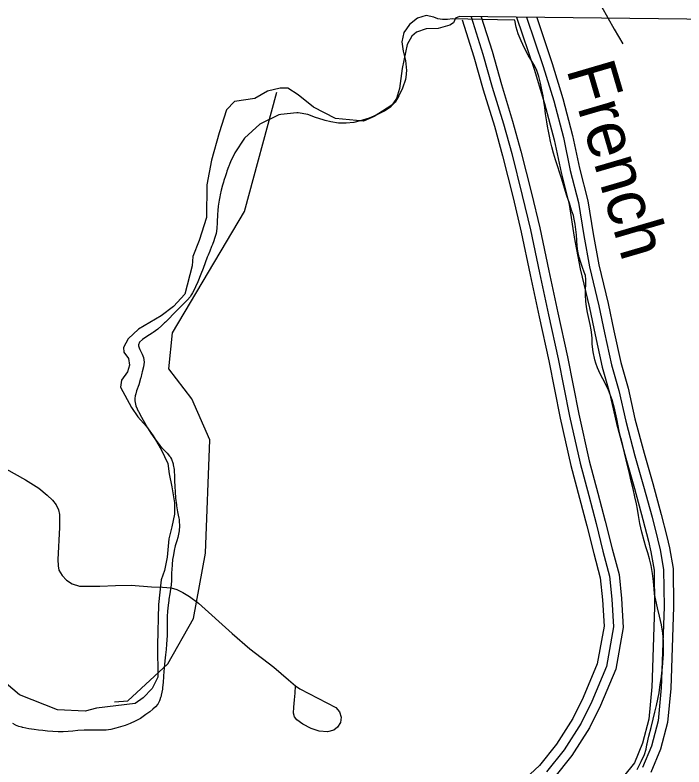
# Model space of a CAD drawing. Extents: x 884530 to 1028605, y 526725 to 653634.
# Drawn here: x 938802 to 941108, y 632950 to 635544 of the extents above; entities that cross this region are included whole.
import ezdxf

# ---------------------------------------------------------------- set-up
doc = ezdxf.new("R2010")
doc.units = 0
for name, color, linetype in [('Exist Boundary Political City Limit New', 7, 'Continuous'), ('Exist Boundary Political CountyLine', 7, 'Continuous'), ('Exist Hydrographic Bay Label', 7, 'Continuous'), ('Exist Hydrographic Buffer Line', 7, 'Continuous'), ('Exist Hydrographic Creek Single Shore', 7, 'Continuous'), ('Exist Hydrographic River Shore Label', 7, 'Continuous'), ('Exist Road Non-System Type 51', 7, 'Continuous'), ('Map Preparation Boundary City Limit Buffer Line', 7, 'Continuous')]:
    doc.layers.add(name, color=color, linetype=linetype)

msp = doc.modelspace()

# ---------------------------------------------------------------- linework, layer by layer
at = {"layer": 'Exist Boundary Political City Limit New'}
for points in [[(940259.8, 635530.6), (940245.9, 635536.8), (940219.3, 635542.9), (940189.2, 635532.8), (940161.6, 635511.6), (940150.9, 635496.1), (940142.4, 635484.1), (940135.7, 635451.6), (940139.9, 635419.4), (940147.7, 635386.7), (940151.6, 635352.9), (940150.1, 635341.9), (940149.7, 635339.1), (940147.4, 635322.1), (940137.3, 635292), (940124.6, 635265.1), (940112.1, 635243.4), (940100, 635230.6), (940098.2, 635228.8), (940097.1, 635227.6), (940075, 635212.9), (940072.5, 635211.7), (940049, 635199.9), (940022.5, 635188.7), (940000, 635181), (939996.2, 635179.7), (939969.8, 635173.6), (939943.3, 635170.6), (939917, 635171.1), (939890.3, 635175.1), (939871.3, 635180.2), (939863.9, 635182.2), (939837.7, 635191.1), (939811.5, 635201), (939777.4, 635206.2), (939773, 635206.9), (939717.9, 635200.9), (939711.5, 635200.2), (939645.8, 635167.8), (939592.6, 635119.6), (939559, 635068.3), (939553.3, 635056.5), (939547.2, 635043.3), (939541.9, 635031.4), (939538.6, 635023.2), (939537.4, 635020.3), (939532.1, 635005.7), (939530.2, 635000.1), (939526.8, 634989.6), (939521.7, 634972.9), (939520, 634967), (939517, 634956.8), (939512.5, 634940.1), (939508.7, 634923.7), (939507.5, 634917.2), (939505.3, 634905.7), (939502.2, 634884.4), (939500.9, 634869.8), (939499.7, 634855.6), (939498.7, 634829.7), (939498.6, 634828.4), (939497.6, 634807.6), (939495.1, 634789.9), (939489.8, 634773.1), (939486.9, 634765.6), (939481.9, 634752.2), (939479.4, 634745.8), (939473, 634729.8), (939467.5, 634716.1), (939464.4, 634708.4), (939457, 634688.9), (939450, 634670.3), (939442, 634649.8), (939431.5, 634624.2), (939423.8, 634606.8), (939422.2, 634603.3), (939413.7, 634586.1), (939409.9, 634579.9), (939405.2, 634572.4), (939396.5, 634561.9), (939388.4, 634553.9), (939382.6, 634547.9), (939365.6, 634531), (939347.8, 634513.2), (939331.4, 634496.3), (939319.9, 634484.2), (939317.5, 634481.9), (939308.2, 634472.8), (939293.9, 634460.6), (939278.1, 634448.9), (939274.4, 634446.2), (939256.3, 634434.7), (939240.9, 634425.2)], [(940994.6, 633645.8), (940989.4, 633668.6), (940983.2, 633689.2), (940976.8, 633709.4), (940970.2, 633730.6), (940962.6, 633760.2), (940955.9, 633790.5), (940950.6, 633818.2), (940947.1, 633839.7), (940943.7, 633858.4), (940938.5, 633882.4), (940932.3, 633909.2), (940925.9, 633936.4), (940919.9, 633962.1), (940914.3, 633986), (940908.8, 634009.6), (940902.8, 634034.4), (940896.5, 634059.7), (940890.2, 634085.1), (940884.7, 634108.2), (940880.7, 634126.7), (940875.8, 634151.4), (940869, 634182.4), (940859.9, 634216.3), (940847.9, 634249.8), (940838.2, 634270), (940828.2, 634288.6), (940818.4, 634306.9), (940809.5, 634326.9), (940804.4, 634343.3), (940800.9, 634354.3), (940794.9, 634382.8), (940791.4, 634408.8), (940791.1, 634418.9), (940790.8, 634428.4), (940790.1, 634441.2), (940787.6, 634457.9), (940783.9, 634476.9), (940779.9, 634496.8), (940775.4, 634518.4), (940771.6, 634537.9), (940769, 634557.1), (940767.9, 634577.5), (940768.4, 634594.8), (940768.4, 634596.4), (940769.2, 634615.1), (940769.4, 634632), (940767.9, 634645.1), (940764.1, 634657.4), (940758.5, 634673.1), (940752.4, 634690.7), (940746.8, 634709.4), (940745.9, 634713.4), (940742.3, 634729.9), (940739.8, 634748.4), (940738.2, 634766.8), (940736.8, 634786.2), (940735, 634804.6), (940732.6, 634823.1), (940729.7, 634839.8), (940726.4, 634852.9), (940720.4, 634871.5), (940712.9, 634894.6), (940704.5, 634920.4), (940696, 634946.9), (940689.8, 634966.4), (940684.1, 634984.5), (940678.6, 635002.2), (940672.8, 635020.8), (940665.4, 635044.2), (940658.2, 635068.1), (940651.9, 635089.9), (940647.6, 635107.5), (940644, 635126.2), (940639.8, 635149.7), (940639, 635153.9), (940635.2, 635176), (940630.9, 635203.4), (940627.6, 635225.4), (940624.8, 635245.6), (940621.8, 635265.2), (940618.1, 635285.8), (940613.2, 635308.8), (940607.3, 635331.7), (940600.6, 635352.2), (940593.3, 635368.1), (940583.2, 635385.1), (940571.1, 635405.9), (940558.3, 635429.6), (940546.1, 635454.9), (940536.4, 635479.2), (940529.6, 635502.1), (940524.3, 635526.1), (940465.2, 635527.5), (940362.2, 635529.9), (940310.3, 635531.2), (940292.6, 635529.1), (940291.2, 635529.1), (940275.6, 635528.5), (940259.8, 635530.6)], [(939240.9, 634425.2), (939230.4, 634416.2), (939226.9, 634406), (939227.6, 634403), (939229.2, 634396.5), (939232, 634390.1), (939234, 634385.6), (939239.6, 634374.1), (939244.2, 634362.6), (939246.8, 634346.4), (939244.9, 634330.6), (939240.2, 634313.1), (939239.1, 634308.9), (939234.8, 634292.5), (939234.3, 634290.8), (939227.9, 634268.5), (939220.6, 634248.2), (939217.6, 634237.9), (939215.4, 634230.4), (939214.8, 634221.2), (939214.2, 634213.6), (939218.6, 634195.6), (939222.6, 634186.1), (939226.5, 634177.1), (939226.9, 634176.2), (939237.2, 634156.8), (939247.8, 634138.6), (939258.9, 634119.8), (939270, 634101.8), (939283.7, 634082.1), (939302.4, 634058.1), (939315, 634043.7), (939325.8, 634032.6), (939334.5, 634022.9), (939337.1, 634018.8), (939337.8, 634017.7), (939341.1, 634012.5), (939346.6, 633996.1), (939347.2, 633992.4), (939349.7, 633976.9), (939349.8, 633975.4), (939350.2, 633968.9), (939351.1, 633956.7), (939351.8, 633937.4), (939352.3, 633917.8), (939353.3, 633898.9), (939355.2, 633877.7), (939357.9, 633854.2), (939358.3, 633851.2), (939361.8, 633830.1), (939365.2, 633813.4), (939365.8, 633810.3), (939367.4, 633801.2), (939367.9, 633798.4), (939369.1, 633782.6), (939367.9, 633764.9), (939366.7, 633758.6), (939364.5, 633747.5), (939362.8, 633741.4), (939359.6, 633730.2), (939353.9, 633712.9), (939350.6, 633697.5), (939347.5, 633681.9), (939346.7, 633676.7), (939344.9, 633665.8), (939342.9, 633649), (939341.8, 633629.9), (939341.5, 633620.6), (939341.2, 633610.9), (939340.7, 633594.2), (939340.7, 633593.2), (939339.8, 633578.1), (939337.8, 633563.9), (939335.1, 633547.9), (939332, 633529.6), (939331.4, 633524.9), (939329.2, 633508.5), (939327.3, 633487.2), (939326.6, 633469.2), (939326.5, 633452.6), (939326.6, 633435.8), (939326.5, 633431.8), (939326.4, 633420.2), (939326.1, 633404.2), (939325.4, 633388.6), (939324.4, 633374), (939322.4, 633355.9), (939320.1, 633337.2), (939317.7, 633316.6), (939315.4, 633292.5), (939313.6, 633265.1), (939313.4, 633262.6), (939312.2, 633241.6), (939310.5, 633224.8), (939310, 633220.1), (939309.7, 633218.4), (939305.8, 633198.1), (939305, 633195.1), (939303.6, 633190.1), (939301, 633182)], [(940946, 632941.7), (940960.3, 632969.1), (940971.4, 632993.2), (940977.1, 633011.5), (940980.2, 633026.8), (940980.9, 633030.6), (940987.2, 633056.7), (940994.6, 633086.2), (941001.9, 633115.4), (941007.6, 633139.1), (941012.8, 633161.9), (941017.6, 633184.2), (941022.2, 633206.2), (941026.2, 633234.6), (941029.8, 633261.9), (941030, 633263.5), (941032.4, 633284.1), (941033.4, 633293.6), (941036.2, 633325.3), (941036.8, 633336.6), (941037.7, 633355.5), (941037.4, 633378.9), (941037.4, 633383.8), (941035, 633411.8), (941030.2, 633441.2), (941023.9, 633470.5), (941016.8, 633499.7), (941010.5, 633525.8), (941006.6, 633545.9), (941004.6, 633564.9), (941002.3, 633589.6), (940999.1, 633617.4), (940994.6, 633645.8)], [(939301, 633182), (939299.7, 633178.8), (939297.8, 633174.2), (939294, 633167.2), (939286.4, 633157.5), (939276.9, 633149.2), (939265.8, 633141), (939253, 633131.6), (939233.7, 633118), (939216.1, 633107.9), (939198.8, 633100), (939180.9, 633093.4), (939165.1, 633088.4), (939148.7, 633083.8), (939132.1, 633080.1), (939116.1, 633077.6), (939099.1, 633076.8), (939082, 633077.2), (939063, 633077.8), (939040.2, 633077.4), (939018.6, 633076.1), (939000.7, 633074.4), (938984.5, 633072.9), (938968.1, 633072.1), (938950.3, 633072.1), (938931.7, 633073), (938913.6, 633074.3), (938897.5, 633075.9), (938882.9, 633077.4), (938867.1, 633079.4), (938849.5, 633082.2), (938828.9, 633086.4), (938827.9, 633086.7), (938824.6, 633087.6), (938815.1, 633090.1), (938803.8, 633094.5), (938802.8, 633095.1), (938801.8, 633095.6), (938794.1, 633099.9)]]:
    msp.add_lwpolyline(points, dxfattribs=at)
at = {"layer": 'Exist Boundary Political CountyLine'}
for points in [[(943272.2, 635504.7), (940333.9, 635538.8), (940320.5, 635533.5), (940313.4, 635517.5), (940301, 635508.6), (940260.2, 635497.9), (940219.3, 635496.2), (940185.6, 635485.5), (940169.6, 635471.3), (940153.6, 635442.9), (940135.9, 635359.4), (940127, 635290.1), (940116.4, 635256.4), (940100.4, 635233.3), (940040, 635194.2), (940002.7, 635178.2), (939906.8, 635187.1), (939830.5, 635226.2), (939778.1, 635268.8), (939742.6, 635291.9), (939716, 635291.9), (939671.6, 635281.2), (939628.1, 635256.4), (939558.8, 635245.7), (939530.4, 635217.3)], [(939530.4, 635217.3), (939505.6, 635137.4), (939478.9, 635043.2), (939463, 634958), (939461.2, 634846), (939436.3, 634766.1), (939414.1, 634711.1), (939412.4, 634679.1), (939387.5, 634581.4), (939348.4, 634538.8), (939305.8, 634506.8), (939226.8, 634460.6), (939191.3, 634426.8), (939175.3, 634396.7), (939177.1, 634380.7), (939193.1, 634359.4), (939196.6, 634336.3), (939189.5, 634313.2), (939168.2, 634284.7), (939164.7, 634259.9), (939203.7, 634190.6), (939225, 634158.6), (939255.2, 634124.9), (939278.3, 634092.9), (939304.9, 634045), (939328, 633997), (939333.3, 633961.5), (939342.2, 633917.1), (939351.1, 633862), (939351.1, 633822.9), (939342.2, 633778.5), (939331.6, 633737.7), (939326.2, 633673.7), (939317.4, 633627.5), (939304.9, 633595.6), (939296.1, 633510.3), (939292.5, 633370), (939293.4, 633259.8), (939273.9, 633220.8), (939243.7, 633188.8), (939215.3, 633169.3), (939083, 633153.3), (939043.9, 633142.6), (938948.1, 633147.9), (938816.7, 633199.5), (938747.4, 633258.1)]]:
    msp.add_lwpolyline(points, dxfattribs=at)
at = {"layer": 'Exist Hydrographic Bay Label'}
for points in [[(940343.4, 635527), (940383.2, 635400.3), (940415.3, 635285.7), (940454.2, 635160.2), (940482.1, 635058.1), (940518.6, 634913.7), (940546.7, 634795.6), (940577.4, 634648.3), (940608.6, 634503), (940642.3, 634351.8), (940681.3, 634154), (940717.7, 633990.7), (940747.7, 633878), (940773.1, 633781.9), (940796.8, 633686.8), (940819.2, 633602.2), (940826.8, 633526.7), (940832.4, 633435.7), (940809.1, 633306.3), (940760.7, 633189.8), (940725.2, 633117.3), (940668.2, 633028.6), (940610, 632955.8), (940528, 632879.5)], [(940600, 635535.7), (940653.8, 635377), (940690.3, 635256.6), (940724, 635129), (940747.9, 635015.5), (940776.2, 634903.5), (940794.4, 634788.8), (940814.3, 634682.5), (940845.9, 634548.5), (940866.1, 634454.4), (940889.7, 634345.3), (940914.9, 634257.2), (940938.7, 634151.3), (940970.5, 634032.6), (941000.4, 633928.3), (941029.7, 633820.7), (941048.7, 633744.9), (941058.2, 633706.1), (941070.5, 633634.7), (941072.2, 633502.2), (941062.2, 633220.6)], [(941062.2, 633220.6), (941051.5, 633103.3), (941026.7, 633011.2), (940993.8, 632931.7)]]:
    msp.add_lwpolyline(points, dxfattribs=at)
at = {"layer": 'Exist Hydrographic Buffer Line'}
for points in [[(940374.2, 635538.3), (940414.7, 635409.6), (940446.8, 635294.9), (940485.7, 635169.3), (940513.8, 635066.4), (940550.5, 634921.5), (940578.7, 634802.7), (940609.5, 634655.1), (940640.6, 634510), (940674.4, 634358.6), (940713.4, 634160.7), (940749.6, 633998.5), (940779.4, 633886.4), (940804.8, 633790.1), (940828.5, 633695), (940851.6, 633608.1), (940859.5, 633529.4), (940865.4, 633433.8), (940840.7, 633297), (940790.6, 633176.3), (940753.8, 633101.2), (940694.9, 633009.4), (940634.1, 632933.4)], [(940408.7, 635537.9), (940446.1, 635419), (940478.2, 635304.2), (940517.2, 635178.5), (940545.5, 635074.8), (940582.3, 634929.3), (940610.7, 634809.9), (940641.6, 634661.9), (940672.7, 634517.1), (940706.5, 634365.3), (940745.5, 634167.5), (940781.5, 634006.3), (940811.1, 633894.8), (940836.6, 633798.3), (940860.3, 633703.2), (940883.9, 633614), (940892.3, 633532), (940898.4, 633431.8), (940872.4, 633287.7), (940820.5, 633162.8), (940782.4, 633085.1), (940721.6, 632990.2), (940658.3, 632911.1)], [(940530.4, 635536.5), (940591.3, 635356.9), (940627.2, 635238.7), (940660.1, 635113.9), (940684, 635000.7), (940711.9, 634890.3), (940729.7, 634777.6), (940750.1, 634669), (940781.8, 634534.1), (940801.9, 634440.6), (940826, 634329.4), (940851.3, 634241), (940875, 634135.6), (940907.3, 634015.1), (940937.2, 633910.6), (940966.2, 633804.1), (940985, 633729.1), (940993.9, 633692.7), (941004.9, 633628.7), (941006.5, 633502.9), (940996.6, 633222.9)], [(940565.2, 635536.1), (940622.6, 635366.9), (940658.8, 635247.6), (940692, 635121.5), (940716, 635008.1), (940744.1, 634896.9), (940762.1, 634783.2), (940782.2, 634675.7), (940813.9, 634541.3), (940834, 634447.5), (940857.9, 634337.3), (940883.1, 634249.1), (940906.8, 634143.5), (940938.9, 634023.8), (940968.8, 633919.4), (940997.9, 633812.4), (941016.9, 633737), (941026.1, 633699.4), (941037.7, 633631.7), (941039.3, 633502.5), (941029.4, 633221.7)], [(940996.9, 633226.5), (940986.7, 633114.9), (940964.4, 633032.4), (940936.7, 632965.2), (940898.9, 632917.4)], [(941029.5, 633223.5), (941019.1, 633109.1), (940995.6, 633021.8), (940965.3, 632948.4)]]:
    msp.add_lwpolyline(points, dxfattribs=at)
at = {"layer": 'Exist Hydrographic Creek Single Shore'}
msp.add_lwpolyline([(939144.5, 633174.7), (939190.2, 633178.1), (939328.1, 633306.6), (939417.2, 633462.4), (939458.7, 633688), (939472.7, 634078.2), (939411.2, 634220.6), (939331.4, 634323.9), (939344.1, 634448.3), (939592.7, 634866.6), (939703.7, 635277.5)], dxfattribs=at)
at = {"layer": 'Exist Road Non-System Type 51'}
for points in [[(940764.6, 635784.6), (940778.7, 635738.9), (940823.6, 635573.5), (940866.7, 635495.3), (940897.5, 635444.3)], [(938770.2, 633978.7), (938838.2, 633940.8), (938883.9, 633911.9), (938912.8, 633888.1), (938930.8, 633870.8), (938943, 633854.1), (938951.3, 633837.3), (938955.3, 633821.7), (938955.2, 633776.3), (938948.9, 633665.8), (938950.1, 633644.6), (938953, 633629.1), (938964.3, 633610.3), (938979, 633594.5), (938998.3, 633582.3), (939023.9, 633573.9), (939094.3, 633574.3), (939148, 633576.5), (939201.9, 633577.1), (939271.9, 633572), (939309.9, 633570.1), (939339.4, 633568.8)], [(939339.4, 633568.8), (939359.1, 633562.1), (939379.9, 633552.4), (939403.3, 633538.8), (939433.7, 633515.4), (939550, 633410.2), (939611.6, 633358.4), (939693.7, 633294.2), (939744.6, 633250.6), (939768.6, 633230.6), (939783.3, 633219.4), (939907.9, 633155), (939920.6, 633140.5), (939925.5, 633122), (939923.6, 633103.6), (939913.8, 633088), (939901.2, 633077.3), (939879.4, 633072), (939850.6, 633074.4), (939822.3, 633083.1), (939794.1, 633097.7), (939772.7, 633113.4), (939764.9, 633123.1), (939761.9, 633135.7), (939762.9, 633157.1), (939764.9, 633181.5), (939767.8, 633204.8), (939768.6, 633230.6)]]:
    msp.add_lwpolyline(points, dxfattribs=at)
at = {"layer": 'Map Preparation Boundary City Limit Buffer Line'}
for points in [[(940259.8, 635530.6), (940245.9, 635536.8), (940219.3, 635542.9), (940189.2, 635532.8), (940161.6, 635511.6), (940150.9, 635496.1), (940142.4, 635484.1), (940135.7, 635451.6), (940139.9, 635419.4), (940147.7, 635386.7), (940151.6, 635352.9), (940150.1, 635341.9), (940149.7, 635339.1), (940147.4, 635322.1), (940137.3, 635292), (940124.6, 635265.1), (940112.1, 635243.4), (940100, 635230.6), (940098.2, 635228.8), (940097.1, 635227.6), (940075, 635212.9), (940072.5, 635211.7), (940049, 635199.9), (940022.5, 635188.7), (940000, 635181), (939996.2, 635179.7), (939969.8, 635173.6), (939943.3, 635170.6), (939917, 635171.1), (939890.3, 635175.1), (939871.3, 635180.2), (939863.9, 635182.2), (939837.7, 635191.1), (939811.5, 635201), (939777.4, 635206.2), (939773, 635206.9), (939717.9, 635200.9), (939711.5, 635200.2), (939645.8, 635167.8), (939592.6, 635119.6), (939559, 635068.3), (939553.3, 635056.5), (939547.2, 635043.3), (939541.9, 635031.4), (939538.6, 635023.2), (939537.4, 635020.3), (939532.1, 635005.7), (939530.2, 635000.1), (939526.8, 634989.6), (939521.7, 634972.9), (939520, 634967), (939517, 634956.8), (939512.5, 634940.1), (939508.7, 634923.7), (939507.5, 634917.2), (939505.3, 634905.7), (939502.2, 634884.4), (939500.9, 634869.8), (939499.7, 634855.6), (939498.7, 634829.7), (939498.6, 634828.4), (939497.6, 634807.6), (939495.1, 634789.9), (939489.8, 634773.1), (939486.9, 634765.6), (939481.9, 634752.2), (939479.4, 634745.8), (939473, 634729.8), (939467.5, 634716.1), (939464.4, 634708.4), (939457, 634688.9), (939450, 634670.3), (939442, 634649.8), (939431.5, 634624.2), (939423.8, 634606.8), (939422.2, 634603.3), (939413.7, 634586.1), (939409.9, 634579.9), (939405.2, 634572.4), (939396.5, 634561.9), (939388.4, 634553.9), (939382.6, 634547.9), (939365.6, 634531), (939347.8, 634513.2), (939331.4, 634496.3), (939319.9, 634484.2), (939317.5, 634481.9), (939308.2, 634472.8), (939293.9, 634460.6), (939278.1, 634448.9), (939274.4, 634446.2), (939256.3, 634434.7), (939240.9, 634425.2)], [(940994.6, 633645.8), (940989.4, 633668.6), (940983.2, 633689.2), (940976.8, 633709.4), (940970.2, 633730.6), (940962.6, 633760.2), (940955.9, 633790.5), (940950.6, 633818.2), (940947.1, 633839.7), (940943.7, 633858.4), (940938.5, 633882.4), (940932.3, 633909.2), (940925.9, 633936.4), (940919.9, 633962.1), (940914.3, 633986), (940908.8, 634009.6), (940902.8, 634034.4), (940896.5, 634059.7), (940890.2, 634085.1), (940884.7, 634108.2), (940880.7, 634126.7), (940875.8, 634151.4), (940869, 634182.4), (940859.9, 634216.3), (940847.9, 634249.8), (940838.2, 634270), (940828.2, 634288.6), (940818.4, 634306.9), (940809.5, 634326.9), (940804.4, 634343.3), (940800.9, 634354.3), (940794.9, 634382.8), (940791.4, 634408.8), (940791.1, 634418.9), (940790.8, 634428.4), (940790.1, 634441.2), (940787.6, 634457.9), (940783.9, 634476.9), (940779.9, 634496.8), (940775.4, 634518.4), (940771.6, 634537.9), (940769, 634557.1), (940767.9, 634577.5), (940768.4, 634594.8), (940768.4, 634596.4), (940769.2, 634615.1), (940769.4, 634632), (940767.9, 634645.1), (940764.1, 634657.4), (940758.5, 634673.1), (940752.4, 634690.7), (940746.8, 634709.4), (940745.9, 634713.4), (940742.3, 634729.9), (940739.8, 634748.4), (940738.2, 634766.8), (940736.8, 634786.2), (940735, 634804.6), (940732.6, 634823.1), (940729.7, 634839.8), (940726.4, 634852.9), (940720.4, 634871.5), (940712.9, 634894.6), (940704.5, 634920.4), (940696, 634946.9), (940689.8, 634966.4), (940684.1, 634984.5), (940678.6, 635002.2), (940672.8, 635020.8), (940665.4, 635044.2), (940658.2, 635068.1), (940651.9, 635089.9), (940647.6, 635107.5), (940644, 635126.2), (940639.8, 635149.7), (940639, 635153.9), (940635.2, 635176), (940630.9, 635203.4), (940627.6, 635225.4), (940624.8, 635245.6), (940621.8, 635265.2), (940618.1, 635285.8), (940613.2, 635308.8), (940607.3, 635331.7), (940600.6, 635352.2), (940593.3, 635368.1), (940583.2, 635385.1), (940571.1, 635405.9), (940558.3, 635429.6), (940546.1, 635454.9), (940536.4, 635479.2), (940529.6, 635502.1), (940524.3, 635526.1), (940465.2, 635527.5), (940362.2, 635529.9), (940310.3, 635531.2), (940292.6, 635529.1), (940291.2, 635529.1), (940275.6, 635528.5), (940259.8, 635530.6)], [(939240.9, 634425.2), (939230.4, 634416.2), (939226.9, 634406), (939227.6, 634403), (939229.2, 634396.5), (939232, 634390.1), (939234, 634385.6), (939239.6, 634374.1), (939244.2, 634362.6), (939246.8, 634346.4), (939244.9, 634330.6), (939240.2, 634313.1), (939239.1, 634308.9), (939234.8, 634292.5), (939234.3, 634290.8), (939227.9, 634268.5), (939220.6, 634248.2), (939217.6, 634237.9), (939215.4, 634230.4), (939214.8, 634221.2), (939214.2, 634213.6), (939218.6, 634195.6), (939222.6, 634186.1), (939226.5, 634177.1), (939226.9, 634176.2), (939237.2, 634156.8), (939247.8, 634138.6), (939258.9, 634119.8), (939270, 634101.8), (939283.7, 634082.1), (939302.4, 634058.1), (939315, 634043.7), (939325.8, 634032.6), (939334.5, 634022.9), (939337.1, 634018.8), (939337.8, 634017.7), (939341.1, 634012.5), (939346.6, 633996.1), (939347.2, 633992.4), (939349.7, 633976.9), (939349.8, 633975.4), (939350.2, 633968.9), (939351.1, 633956.7), (939351.8, 633937.4), (939352.3, 633917.8), (939353.3, 633898.9), (939355.2, 633877.7), (939357.9, 633854.2), (939358.3, 633851.2), (939361.8, 633830.1), (939365.2, 633813.4), (939365.8, 633810.3), (939367.4, 633801.2), (939367.9, 633798.4), (939369.1, 633782.6), (939367.9, 633764.9), (939366.7, 633758.6), (939364.5, 633747.5), (939362.8, 633741.4), (939359.6, 633730.2), (939353.9, 633712.9), (939350.6, 633697.5), (939347.5, 633681.9), (939346.7, 633676.7), (939344.9, 633665.8), (939342.9, 633649), (939341.8, 633629.9), (939341.5, 633620.6), (939341.2, 633610.9), (939340.7, 633594.2), (939340.7, 633593.2), (939339.8, 633578.1), (939337.8, 633563.9), (939335.1, 633547.9), (939332, 633529.6), (939331.4, 633524.9), (939329.2, 633508.5), (939327.3, 633487.2), (939326.6, 633469.2), (939326.5, 633452.6), (939326.6, 633435.8), (939326.5, 633431.8), (939326.4, 633420.2), (939326.1, 633404.2), (939325.4, 633388.6), (939324.4, 633374), (939322.4, 633355.9), (939320.1, 633337.2), (939317.7, 633316.6), (939315.4, 633292.5), (939313.6, 633265.1), (939313.4, 633262.6), (939312.2, 633241.6), (939310.5, 633224.8), (939310, 633220.1), (939309.7, 633218.4), (939305.8, 633198.1), (939305, 633195.1), (939303.6, 633190.1), (939301, 633182)], [(940946, 632941.7), (940960.3, 632969.1), (940971.4, 632993.2), (940977.1, 633011.5), (940980.2, 633026.8), (940980.9, 633030.6), (940987.2, 633056.7), (940994.6, 633086.2), (941001.9, 633115.4), (941007.6, 633139.1), (941012.8, 633161.9), (941017.6, 633184.2), (941022.2, 633206.2), (941026.2, 633234.6), (941029.8, 633261.9), (941030, 633263.5), (941032.4, 633284.1), (941033.4, 633293.6), (941036.2, 633325.3), (941036.8, 633336.6), (941037.7, 633355.5), (941037.4, 633378.9), (941037.4, 633383.8), (941035, 633411.8), (941030.2, 633441.2), (941023.9, 633470.5), (941016.8, 633499.7), (941010.5, 633525.8), (941006.6, 633545.9), (941004.6, 633564.9), (941002.3, 633589.6), (940999.1, 633617.4), (940994.6, 633645.8)], [(939301, 633182), (939299.7, 633178.8), (939297.8, 633174.2), (939294, 633167.2), (939286.4, 633157.5), (939276.9, 633149.2), (939265.8, 633141), (939253, 633131.6), (939233.7, 633118), (939216.1, 633107.9), (939198.8, 633100), (939180.9, 633093.4), (939165.1, 633088.4), (939148.7, 633083.8), (939132.1, 633080.1), (939116.1, 633077.6), (939099.1, 633076.8), (939082, 633077.2), (939063, 633077.8), (939040.2, 633077.4), (939018.6, 633076.1), (939000.7, 633074.4), (938984.5, 633072.9), (938968.1, 633072.1), (938950.3, 633072.1), (938931.7, 633073), (938913.6, 633074.3), (938897.5, 633075.9), (938882.9, 633077.4), (938867.1, 633079.4), (938849.5, 633082.2), (938828.9, 633086.4), (938827.9, 633086.7), (938824.6, 633087.6), (938815.1, 633090.1), (938803.8, 633094.5), (938802.8, 633095.1), (938801.8, 633095.6), (938794.1, 633099.9)]]:
    msp.add_lwpolyline(points, dxfattribs=at)

# ---------------------------------------------------------------- texts
at = {"layer": 'Exist Hydrographic River Shore Label'}
msp.add_text('French', height=167.32, rotation=286.3586, dxfattribs=at).set_placement((940701.5, 635357.4))
msp.add_text('French', height=167.32, rotation=286.3586, dxfattribs=at).set_placement((940701.5, 635357.4))

doc.saveas('drawing.dxf')
